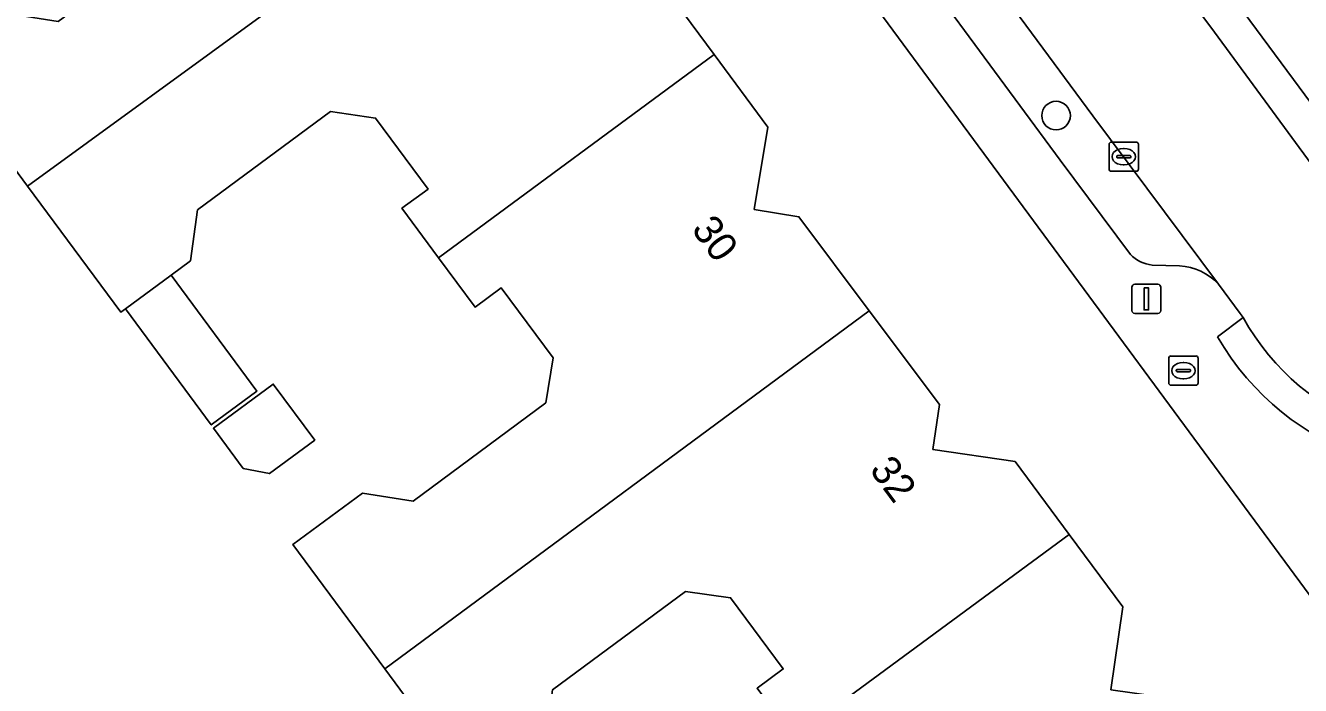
# Model space of a CAD drawing. Extents: x 163426 to 164192, y 380329 to 381641.
# Drawn here: x 163785.53 to 163829.13, y 381172.58 to 381195.14 of the extents above; entities that cross this region are included whole.
import ezdxf

# ---------------------------------------------------------------- set-up
doc = ezdxf.new("R2010")
doc.units = 0
for name, color, linetype in [('IMGEO_Boom', 7, 'Continuous'), ('IMGEO_Brandkraan', 7, 'Continuous'), ('IMGEO_Erf', 7, 'Continuous'), ('IMGEO_Kolk', 7, 'Continuous'), ('IMGEO_Lichtmast', 7, 'Continuous'), ('IMGEO_Pand', 7, 'Continuous'), ('IMGEO_Pand_nummerreeks', 7, 'Continuous'), ('IMGEO_Parkeervlak_open', 7, 'Continuous'), ('IMGEO_Rijbaan_lokaal_open', 7, 'Continuous'), ('IMGEO_Voetpad_open', 7, 'Continuous')]:
    doc.layers.add(name, color=color, linetype=linetype)

msp = doc.modelspace()

# ---------------------------------------------------------------- linework, layer by layer
at = {"layer": 'IMGEO_Boom'}
msp.add_circle((163820.77, 381192.058), 0.489, dxfattribs=at)
at = {"layer": 'IMGEO_Brandkraan'}
for p, q in [((163824.623, 381182.915), (163824.623, 381183.767)), ((163824.698, 381183.841), (163825.55, 381183.841)), ((163825.624, 381183.767), (163825.624, 381182.915)), ((163824.882, 381183.335), (163824.882, 381183.347)), ((163825.32, 381183.298), (163824.922, 381183.298)), ((163824.925, 381183.384), (163825.323, 381183.384)), ((163825.111, 381183.621), (163825.136, 381183.621)), ((163825.366, 381183.347), (163825.366, 381183.335)), ((163825.55, 381182.841), (163824.698, 381182.841)), ((163825.134, 381183.061), (163825.109, 381183.061))]:
    msp.add_line(p, q, dxfattribs=at)
for points in [[(163824.623, 381182.915), (163824.623, 381183.767)], [(163824.698, 381183.841), (163825.55, 381183.841)], [(163825.624, 381183.767), (163825.624, 381182.915)], [(163825.55, 381182.841), (163824.698, 381182.841)]]:
    msp.add_lwpolyline(points, dxfattribs=at)
for centre, radius, start, end in [((163824.7, 381183.765), 0.0765, 91.552, 178.448), ((163824.7, 381183.765), 0.0765, 91.552, 178.448), ((163825.548, 381183.765), 0.0765, 1.552, 88.448), ((163825.548, 381183.765), 0.0765, 1.552, 88.448), ((163824.922, 381183.344), 0.0403, 85.8775, 175.7526), ((163824.919, 381183.334), 0.0366, 178.938, 274.7102), ((163825.323, 381183.341), 0.043, 264.8664, 352.4533), ((163825.327, 381183.346), 0.0386, 1.7309, 96.639), ((163824.7, 381182.917), 0.0765, 181.552, 268.448), ((163824.7, 381182.917), 0.0765, 181.552, 268.448), ((163825.548, 381182.917), 0.0765, 271.552, 358.448), ((163825.548, 381182.917), 0.0765, 271.552, 358.448)]:
    msp.add_arc(centre, radius, start, end, dxfattribs=at)
for centre, major_axis, ratio, start_param, end_param in [((163825.11, 381183.341), (-0.387, 0.002), 0.722429, 4.712389, 7.853982), ((163825.135, 381183.341), (-0.39, 0.002), 0.717154, 1.570796, 4.712389)]:
    msp.add_ellipse(centre, major_axis=major_axis, ratio=ratio, start_param=start_param, end_param=end_param, dxfattribs=at)
at = {"layer": 'IMGEO_Erf'}
for points in [[(163831.667, 381172.644), (163783.277, 381238.221)], [(163798.704, 381234.11), (163801.193, 381230.722), (163832.228, 381188.776)], [(163807.24, 381196.629), (163809.078, 381194.144), (163810.916, 381191.66), (163810.453, 381188.853), (163811.98, 381188.601), (163814.382, 381185.389), (163816.783, 381182.179), (163816.558, 381180.651), (163819.368, 381180.236), (163821.215, 381177.742), (163823.048, 381175.267), (163822.643, 381172.432)], [(163800.933, 381168.938), (163797.815, 381173.15), (163794.673, 381177.393), (163797.052, 381179.154), (163798.784, 381178.881), (163803.325, 381182.243), (163803.571, 381183.775), (163801.797, 381186.172), (163800.903, 381185.514), (163799.654, 381187.202), (163798.405, 381188.891), (163799.298, 381189.548), (163797.502, 381191.973), (163795.96, 381192.193), (163791.419, 381188.832), (163791.174, 381187.095), (163790.515, 381186.607), (163793.448, 381182.645), (163791.882, 381181.486), (163788.949, 381185.448), (163788.795, 381185.334), (163785.606, 381189.642), (163782.536, 381193.79)], [(163810.549, 381172.486), (163811.441, 381173.144), (163809.64, 381175.577), (163808.098, 381175.797), (163803.557, 381172.436)]]:
    msp.add_lwpolyline(points, dxfattribs=at)
msp.add_lwpolyline([(163794.002, 381182.882), (163795.421, 381180.966), (163793.873, 381179.821), (163792.98, 381179.995), (163791.961, 381181.372)], close=True, dxfattribs=at)
at = {"layer": 'IMGEO_Kolk'}
for p, q in [((163822.658, 381191.154), (163823.51, 381191.154)), ((163822.583, 381190.228), (163822.583, 381191.08)), ((163822.842, 381190.648), (163822.842, 381190.66)), ((163822.885, 381190.697), (163823.283, 381190.697)), ((163823.071, 381190.934), (163823.096, 381190.934)), ((163823.326, 381190.66), (163823.326, 381190.648)), ((163823.584, 381191.08), (163823.584, 381190.228)), ((163823.28, 381190.611), (163822.882, 381190.611)), ((163823.094, 381190.374), (163823.069, 381190.374)), ((163823.51, 381190.154), (163822.658, 381190.154))]:
    msp.add_line(p, q, dxfattribs=at)
for points in [[(163822.658, 381191.154), (163823.51, 381191.154)], [(163822.583, 381190.228), (163822.583, 381191.08)], [(163823.584, 381191.08), (163823.584, 381190.228)], [(163823.51, 381190.154), (163822.658, 381190.154)]]:
    msp.add_lwpolyline(points, dxfattribs=at)
for centre, radius, start, end in [((163822.66, 381191.078), 0.0765, 91.552, 178.448), ((163822.66, 381191.078), 0.0765, 91.552, 178.448), ((163823.508, 381191.078), 0.0765, 1.552, 88.448), ((163823.508, 381191.078), 0.0765, 1.552, 88.448), ((163822.882, 381190.657), 0.0403, 85.8775, 175.7526), ((163823.287, 381190.659), 0.0386, 1.7309, 96.639), ((163822.66, 381190.23), 0.0765, 181.552, 268.448), ((163822.66, 381190.23), 0.0765, 181.552, 268.448), ((163822.879, 381190.647), 0.0366, 178.938, 274.7102), ((163823.283, 381190.654), 0.043, 264.8664, 352.4533), ((163823.508, 381190.23), 0.0765, 271.552, 358.448), ((163823.508, 381190.23), 0.0765, 271.552, 358.448)]:
    msp.add_arc(centre, radius, start, end, dxfattribs=at)
for centre, major_axis, ratio, start_param, end_param in [((163823.07, 381190.654), (-0.387, 0.002), 0.722429, 4.712389, 7.853982), ((163823.095, 381190.654), (-0.39, 0.002), 0.717154, 1.570796, 4.712389)]:
    msp.add_ellipse(centre, major_axis=major_axis, ratio=ratio, start_param=start_param, end_param=end_param, dxfattribs=at)
at = {"layer": 'IMGEO_Lichtmast'}
for p, q in [((163823.461, 381186.294), (163824.251, 381186.294)), ((163824.251, 381186.294), (163823.461, 381186.294)), ((163823.361, 381185.394), (163823.361, 381186.194)), ((163823.361, 381186.194), (163823.361, 381185.394)), ((163824.351, 381186.194), (163824.351, 381185.394)), ((163824.351, 381185.394), (163824.351, 381186.194)), ((163824.251, 381185.294), (163823.461, 381185.294)), ((163823.461, 381185.294), (163824.251, 381185.294))]:
    msp.add_line(p, q, dxfattribs=at)
msp.add_lwpolyline([(163823.781, 381186.169), (163823.931, 381186.169), (163823.931, 381185.419), (163823.781, 381185.419), (163823.781, 381186.169)], dxfattribs=at)
for centre, start, end in [((163823.461, 381186.194), 90, 180), ((163823.461, 381186.194), 90, 180), ((163824.251, 381186.194), 0, 90), ((163824.251, 381186.194), 360, 90), ((163823.461, 381185.394), 180, 270), ((163823.461, 381185.394), 180, 270), ((163824.251, 381185.394), 270, 0), ((163824.251, 381185.394), 270, 0)]:
    msp.add_arc(centre, 0.1, start, end, dxfattribs=at)
at = {"layer": 'IMGEO_Pand'}
for points in [[(163802.265, 381201.785), (163799.879, 381205.008), (163798.347, 381205.246), (163798.784, 381208.062), (163796.945, 381210.545), (163787.518, 381203.598), (163788.725, 381201.968), (163787.773, 381201.264), (163790.237, 381197.934), (163786.647, 381195.278), (163784.915, 381195.551), (163782.536, 381193.79), (163785.606, 381189.642)], [(163809.078, 381194.144), (163807.24, 381196.629), (163804.439, 381197.03), (163804.657, 381198.553), (163802.265, 381201.785), (163785.606, 381189.642), (163788.795, 381185.334), (163788.949, 381185.448), (163790.515, 381186.607), (163791.174, 381187.095), (163791.419, 381188.832), (163795.96, 381192.193), (163797.502, 381191.973), (163799.298, 381189.548), (163798.405, 381188.891), (163799.654, 381187.202)], [(163814.382, 381185.389), (163811.98, 381188.601), (163810.453, 381188.853), (163810.916, 381191.66), (163809.078, 381194.144), (163799.654, 381187.202), (163800.903, 381185.514), (163801.797, 381186.172), (163803.571, 381183.775), (163803.325, 381182.243), (163798.784, 381178.881), (163797.052, 381179.154), (163794.673, 381177.393), (163797.815, 381173.15)], [(163790.515, 381186.607), (163788.949, 381185.448), (163791.882, 381181.486), (163793.448, 381182.645)], [(163821.215, 381177.742), (163819.368, 381180.236), (163816.558, 381180.651), (163816.783, 381182.179), (163814.382, 381185.389), (163797.815, 381173.15), (163800.933, 381168.938), (163803.761, 381165.12), (163806.172, 381166.906), (163803.32, 381170.757), (163803.557, 381172.436), (163808.098, 381175.797), (163809.64, 381175.577), (163811.441, 381173.144), (163810.549, 381172.486), (163811.798, 381170.798)], [(163791.961, 381181.372), (163792.98, 381179.995), (163793.873, 381179.821), (163795.421, 381180.966), (163794.002, 381182.882)], [(163826.637, 381168.889), (163824.185, 381172.212), (163822.643, 381172.432), (163823.048, 381175.267), (163821.215, 381177.742), (163811.798, 381170.798), (163813.047, 381169.11), (163813.94, 381169.768), (163815.714, 381167.372), (163815.469, 381165.839), (163810.928, 381162.477), (163809.196, 381162.75), (163806.817, 381160.989), (163810.036, 381156.641), (163822.614, 381165.921)]]:
    msp.add_lwpolyline(points, close=True, dxfattribs=at)
at = {"layer": 'IMGEO_Parkeervlak_open'}
for points in [[(163826.322, 381186.294), (163822.027, 381192.049), (163793.638, 381230.475)], [(163793.85, 381227.207), (163800.98, 381217.546), (163804.549, 381212.711), (163813.199, 381200.991), (163816.768, 381196.156), (163820.915, 381190.537), (163823.312, 381187.314)], [(163824.058, 381186.948), (163824.991, 381186.924)]]:
    msp.add_lwpolyline(points, dxfattribs=at)
for centre, radius, start, end in [((163824.17, 381188.12), 1.177, 223.2, 264.5333), ((163824.886, 381184.98), 1.947, 42.4458, 86.8952)]:
    msp.add_arc(centre, radius, start, end, dxfattribs=at)
at = {"layer": 'IMGEO_Rijbaan_lokaal_open'}
for points in [[(163831.473, 381187.71), (163826.186, 381194.912), (163822.567, 381199.76), (163818.169, 381205.736), (163815.921, 381208.742), (163811.56, 381214.644), (163809.355, 381217.654), (163805.5, 381222.854), (163803.25, 381225.899), (163797.56, 381233.618)], [(163793.638, 381230.475), (163822.027, 381192.049), (163826.322, 381186.294), (163827.066, 381185.296), (163827.171, 381185.156)]]:
    msp.add_lwpolyline(points, dxfattribs=at)
msp.add_arc((163834.349, 381189.098), 8.19, 208.7726, 292.7771, dxfattribs=at)
at = {"layer": 'IMGEO_Voetpad_open'}
for points in [[(163784.841, 381239.434), (163784.4, 381239.055), (163783.277, 381238.221), (163831.667, 381172.644), (163832.5, 381173.217), (163832.93, 381173.629)], [(163832.228, 381188.776), (163801.193, 381230.722), (163798.704, 381234.11)], [(163797.56, 381233.618), (163803.25, 381225.899), (163805.5, 381222.854), (163809.355, 381217.654), (163811.56, 381214.644), (163815.921, 381208.742), (163818.169, 381205.736), (163822.567, 381199.76), (163826.186, 381194.912), (163831.473, 381187.71)], [(163823.312, 381187.314), (163820.915, 381190.537), (163816.768, 381196.156), (163813.199, 381200.991), (163804.549, 381212.711), (163800.98, 381217.546), (163793.85, 381227.207)], [(163824.991, 381186.924), (163824.058, 381186.948)], [(163826.289, 381184.499), (163827.171, 381185.156), (163827.066, 381185.296), (163826.322, 381186.294)], [(163827.171, 381185.156), (163826.289, 381184.499)]]:
    msp.add_lwpolyline(points, dxfattribs=at)
for centre, radius, start, end in [((163824.17, 381188.12), 1.177, 223.2, 264.5333), ((163824.886, 381184.98), 1.947, 42.4458, 86.8952), ((163834.349, 381189.098), 8.19, 208.7726, 292.7771), ((163834.382, 381189.197), 9.358, 210.1354, 292.0882), ((163834.382, 381189.197), 9.358, 210.1354, 292.0882)]:
    msp.add_arc(centre, radius, start, end, dxfattribs=at)

# ---------------------------------------------------------------- texts
at = {"layer": 'IMGEO_Pand_nummerreeks'}
for s, p in [('30', (163808.276, 381188.168)), ('32', (163814.366, 381179.946))]:
    msp.add_text(s, height=1, rotation=306.5258, dxfattribs=at).set_placement(p)

doc.saveas('drawing.dxf')
